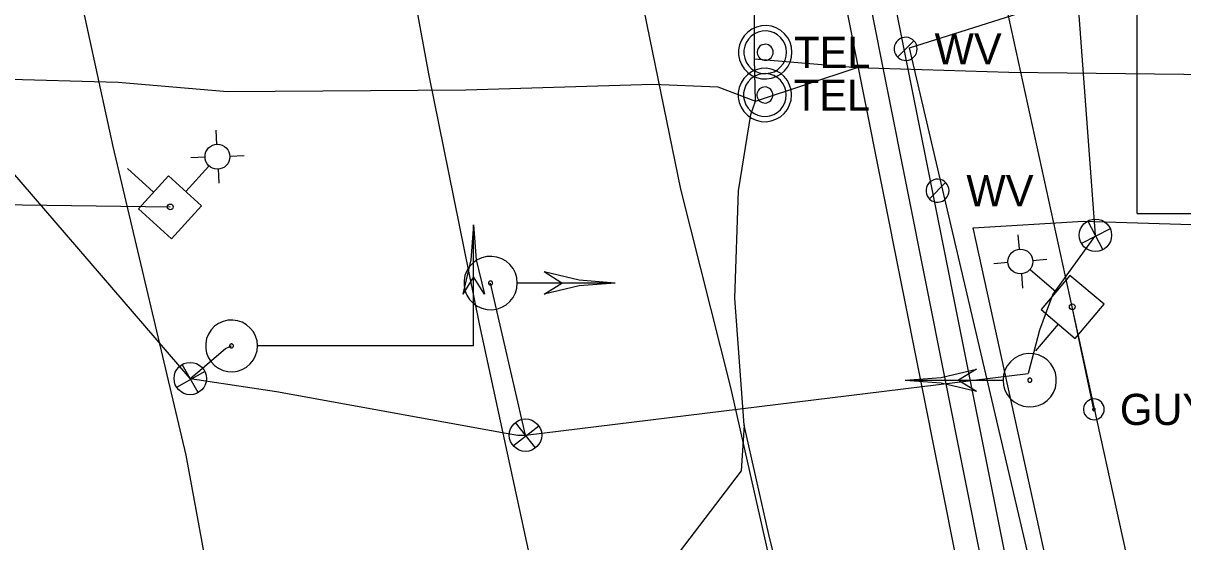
# Model space of a CAD drawing. Extents: x 596028 to 606371, y 330010 to 403088.
# Drawn here: x 604712 to 604855.3, y 339270.5 to 339334.6 of the extents above; entities that cross this region are included whole.
import ezdxf

# ---------------------------------------------------------------- set-up
doc = ezdxf.new("R2010")
doc.units = 0
for name, color, linetype in [('E_LTG', 7, 'Continuous'), ('E_SIG', 7, 'Continuous'), ('E_SIG_Conduit', 7, 'Continuous'), ('E_UTL_E_UG', 7, 'Continuous'), ('E_UTL_EGuyWire', 7, 'Continuous'), ('E_UTL_EPowerPole', 7, 'Continuous'), ('E_UTL_G_UG', 7, 'Continuous'), ('E_UTL_Overhead', 7, 'Continuous'), ('E_UTL_SAN_UG_MMSD', 7, 'Continuous'), ('E_UTL_SAN_UG_OUTER_LIMITS', 7, 'Continuous'), ('E_UTL_T_MH', 7, 'Continuous'), ('E_UTL_T_UG', 7, 'Continuous'), ('E_UTL_W', 7, 'Continuous'), ('E_UTL_W_UG', 7, 'Continuous')]:
    doc.layers.add(name, color=color, linetype=linetype)

# ---------------------------------------------------------------- blocks, each defined once
blk = doc.blocks.new('_U324')
at = {"layer": 'E_SIG'}
for p, q in [((0, 6.1), (0, -6.1)), ((-6.09, 0.4), (6.1, 0.4))]:
    blk.add_line(p, q, dxfattribs=at)
blk.add_circle((0, 0.01), 6.1, dxfattribs=at)
blk = doc.blocks.new('_U325')
at = {"layer": 'E_SIG'}
for p, q in [((0, 6.1), (0, -6.1)), ((-6.09, 0.4), (6.1, 0.4))]:
    blk.add_line(p, q, dxfattribs=at)
blk.add_circle((0, 0.01), 6.1, dxfattribs=at)
blk = doc.blocks.new('_U326')
at = {"layer": 'E_SIG'}
for p, q in [((0, 6.1), (0, -6.1)), ((-6.09, 0.4), (6.1, 0.4))]:
    blk.add_line(p, q, dxfattribs=at)
blk.add_circle((0, 0.01), 6.1, dxfattribs=at)
blk = doc.blocks.new('PPLM')
at = {"layer": 'E_LTG'}
for p, q in [((37.76, 4.8), (31.39, 11.15)), ((48.66, 4.8), (55.01, 11.15)), ((35.29, -0.66), (13.76, -0.66)), ((37.76, -6.1), (31.39, -12.47)), ((48.66, -6.1), (55.01, -12.47))]:
    blk.add_line(p, q, dxfattribs=at)
blk.add_circle((43.2, -0.66), 7.79, dxfattribs=at)
at = {"layer": 'E_UTL_EPowerPole'}
blk.add_line((-0.24, 14), (-0.24, 36.1), dxfattribs=at)
blk.add_lwpolyline([(-14.25, -14.05), (13.76, -14.05), (13.76, 14), (-14.25, 14)], close=True, dxfattribs=at)
blk.add_circle((0, 0), 1.81, dxfattribs=at)

msp = doc.modelspace()

# ---------------------------------------------------------------- linework, layer by layer
at = {"layer": 'E_SIG'}
for points in [[(604849.61, 339311.05), (604849.61, 339337.69)], [(604849.61, 339318.52), (604849.61, 339318.52)], [(604849.61, 339311.05), (604864.56, 339311.05)], [(604767.66, 339309.62), (604767.32, 339305.3), (604766.32, 339301.08)], [(604767.66, 339294.67), (604767.66, 339309.62)], [(604767.66, 339309.62), (604767.99, 339305.3), (604768.99, 339301.08)], [(604773.06, 339302.44), (604773, 339303.07), (604772.82, 339303.67), (604772.54, 339304.23), (604772.15, 339304.72), (604771.68, 339305.13), (604771.13, 339305.44), (604770.54, 339305.65), (604769.92, 339305.74), (604769.29, 339305.71), (604768.68, 339305.56), (604768.11, 339305.3), (604767.6, 339304.93), (604767.17, 339304.48), (604766.83, 339303.95), (604766.59, 339303.37), (604766.48, 339302.75), (604766.48, 339302.13), (604766.59, 339301.51), (604766.83, 339300.93), (604767.17, 339300.4), (604767.6, 339299.95), (604768.11, 339299.58), (604768.68, 339299.32), (604769.29, 339299.17), (604769.92, 339299.14), (604770.54, 339299.23), (604771.13, 339299.44), (604771.68, 339299.75), (604772.15, 339300.16), (604772.54, 339300.66), (604772.82, 339301.21), (604773, 339301.82), (604773.06, 339302.44)], [(604767.66, 339303.21), (604766.32, 339301.08)], [(604768.99, 339301.08), (604767.66, 339303.21)], [(604785.16, 339302.44), (604780.71, 339302.79), (604776.36, 339303.82)], [(604778.56, 339302.44), (604776.36, 339303.82)], [(604770.01, 339302.44), (604770.01, 339302.49), (604770, 339302.53), (604769.97, 339302.58), (604769.94, 339302.62), (604769.91, 339302.65), (604769.87, 339302.67), (604769.82, 339302.69), (604769.77, 339302.69), (604769.73, 339302.69), (604769.68, 339302.68), (604769.64, 339302.66), (604769.6, 339302.63), (604769.56, 339302.6), (604769.54, 339302.56), (604769.52, 339302.51), (604769.51, 339302.46), (604769.51, 339302.42), (604769.52, 339302.37), (604769.54, 339302.33), (604769.56, 339302.28), (604769.6, 339302.25), (604769.64, 339302.22), (604769.68, 339302.2), (604769.73, 339302.19), (604769.77, 339302.19), (604769.82, 339302.2), (604769.87, 339302.21), (604769.91, 339302.24), (604769.94, 339302.27), (604769.97, 339302.3), (604770, 339302.35), (604770.01, 339302.39), (604770.01, 339302.44)], [(604785.16, 339302.44), (604773.12, 339302.44)], [(604785.16, 339302.44), (604780.71, 339302.1), (604776.36, 339301.07)], [(604776.36, 339301.07), (604778.56, 339302.44)], [(604740.96, 339294.67), (604740.91, 339295.28), (604740.73, 339295.86), (604740.46, 339296.4), (604740.08, 339296.88), (604739.62, 339297.28), (604739.09, 339297.59), (604738.52, 339297.78), (604737.91, 339297.87), (604737.31, 339297.84), (604736.71, 339297.7), (604736.16, 339297.45), (604735.66, 339297.09), (604735.24, 339296.65), (604734.91, 339296.14), (604734.69, 339295.57), (604734.57, 339294.98), (604734.57, 339294.37), (604734.69, 339293.77), (604734.91, 339293.2), (604735.24, 339292.69), (604735.66, 339292.25), (604736.16, 339291.9), (604736.71, 339291.65), (604737.31, 339291.5), (604737.91, 339291.47), (604738.52, 339291.56), (604739.09, 339291.76), (604739.62, 339292.06), (604740.08, 339292.46), (604740.46, 339292.94), (604740.73, 339293.48), (604740.91, 339294.07), (604740.96, 339294.67)], [(604738.01, 339294.67), (604738, 339294.72), (604737.99, 339294.76), (604737.97, 339294.8), (604737.94, 339294.84), (604737.9, 339294.87), (604737.86, 339294.89), (604737.82, 339294.91), (604737.77, 339294.92), (604737.73, 339294.91), (604737.68, 339294.9), (604737.64, 339294.88), (604737.6, 339294.86), (604737.57, 339294.82), (604737.54, 339294.78), (604737.53, 339294.74), (604737.52, 339294.7), (604737.52, 339294.65), (604737.53, 339294.6), (604737.54, 339294.56), (604737.57, 339294.52), (604737.6, 339294.49), (604737.64, 339294.46), (604737.68, 339294.44), (604737.73, 339294.43), (604737.77, 339294.43), (604737.82, 339294.43), (604737.86, 339294.45), (604737.9, 339294.47), (604737.94, 339294.5), (604737.97, 339294.54), (604737.99, 339294.58), (604738, 339294.63), (604738.01, 339294.67)], [(604767.66, 339294.67), (604741.02, 339294.67)], [(604760.18, 339294.67), (604760.18, 339294.67)], [(604833.06, 339290.43), (604833.12, 339289.81), (604833.3, 339289.21), (604833.58, 339288.65), (604833.97, 339288.15), (604834.45, 339287.74), (604834.99, 339287.43), (604835.58, 339287.22), (604836.2, 339287.14), (604836.83, 339287.17), (604837.44, 339287.31), (604838.01, 339287.57), (604838.52, 339287.94), (604838.95, 339288.39), (604839.29, 339288.92), (604839.53, 339289.5), (604839.64, 339290.12), (604839.64, 339290.75), (604839.53, 339291.36), (604839.29, 339291.94), (604838.95, 339292.47), (604838.52, 339292.93), (604838.01, 339293.29), (604837.44, 339293.55), (604836.83, 339293.7), (604836.2, 339293.73), (604835.58, 339293.64), (604834.99, 339293.43), (604834.45, 339293.12), (604833.97, 339292.71), (604833.58, 339292.22), (604833.3, 339291.66), (604833.12, 339291.06), (604833.06, 339290.43)], [(604820.96, 339290.43), (604825.41, 339290.78), (604829.76, 339291.81)], [(604829.76, 339291.8), (604827.56, 339290.43)], [(604820.96, 339290.43), (604833, 339290.43)], [(604820.96, 339290.43), (604825.41, 339290.09), (604829.76, 339289.06)], [(604827.56, 339290.43), (604829.76, 339289.06)], [(604836.11, 339290.43), (604836.11, 339290.38), (604836.13, 339290.34), (604836.15, 339290.3), (604836.18, 339290.26), (604836.21, 339290.23), (604836.25, 339290.2), (604836.3, 339290.19), (604836.35, 339290.18), (604836.4, 339290.18), (604836.44, 339290.19), (604836.49, 339290.21), (604836.52, 339290.24), (604836.56, 339290.28), (604836.58, 339290.32), (604836.6, 339290.36), (604836.61, 339290.41), (604836.61, 339290.46), (604836.6, 339290.5), (604836.58, 339290.55), (604836.56, 339290.59), (604836.52, 339290.62), (604836.49, 339290.65), (604836.44, 339290.67), (604836.4, 339290.68), (604836.35, 339290.68), (604836.3, 339290.68), (604836.25, 339290.66), (604836.21, 339290.64), (604836.18, 339290.61), (604836.15, 339290.57), (604836.13, 339290.53), (604836.11, 339290.48), (604836.11, 339290.43)]]:
    msp.add_lwpolyline(points, dxfattribs=at)
at = {"layer": 'E_SIG_Conduit'}
msp.add_line((604844.47, 339308.35), (604841.64, 339346.8), dxfattribs=at)
for points in [[(604732.66, 339290.64), (604707.66, 339319.65)], [(604844.47, 339308.35), (604839.21, 339301.05), (604837.57, 339296.6), (604836.18, 339291.27)], [(604774.07, 339283.64), (604769.76, 339302.44)], [(604732.66, 339290.64), (604733.62, 339291.43), (604737.02, 339294.35), (604737.76, 339294.67)], [(604732.66, 339290.64), (604743.32, 339289.05), (604771.69, 339283.9), (604773.11, 339283.65), (604774.07, 339283.64), (604836.18, 339291.27)]]:
    msp.add_lwpolyline(points, dxfattribs=at)
at = {"layer": 'E_UTL_E_UG'}
msp.add_lwpolyline([(604784.34, 339222.62), (604775.95, 339262.38), (604768.41, 339297.38), (604762.12, 339328.3), (604755.94, 339361.93), (604755.64, 339363.5), (604751.45, 339378.59), (604743.59, 339418.09), (604735.46, 339449.75), (604728.77, 339482.52), (604722.85, 339509.42)], dxfattribs=at)
at = {"layer": 'E_UTL_EGuyWire'}
msp.add_line((604844.28, 339286.83), (604841.61, 339299.51), dxfattribs=at)
for points in [[(604845.56, 339286.83), (604845.54, 339287.07), (604845.47, 339287.31), (604845.36, 339287.52), (604845.21, 339287.71), (604845.02, 339287.87), (604844.81, 339288), (604844.58, 339288.08), (604844.34, 339288.11), (604844.1, 339288.1), (604843.86, 339288.04), (604843.64, 339287.94), (604843.44, 339287.8), (604843.27, 339287.62), (604843.14, 339287.42), (604843.05, 339287.19), (604843, 339286.95), (604843, 339286.71), (604843.05, 339286.47), (604843.14, 339286.24), (604843.27, 339286.04), (604843.44, 339285.86), (604843.64, 339285.72), (604843.86, 339285.62), (604844.1, 339285.56), (604844.34, 339285.55), (604844.58, 339285.58), (604844.81, 339285.66), (604845.02, 339285.78), (604845.21, 339285.94), (604845.36, 339286.14), (604845.47, 339286.35), (604845.54, 339286.59), (604845.56, 339286.83)], [(604844.44, 339286.83), (604844.44, 339286.86), (604844.43, 339286.89), (604844.41, 339286.92), (604844.39, 339286.94), (604844.37, 339286.96), (604844.34, 339286.97), (604844.32, 339286.98), (604844.29, 339286.99), (604844.26, 339286.99), (604844.23, 339286.98), (604844.2, 339286.97), (604844.17, 339286.95), (604844.15, 339286.93), (604844.14, 339286.9), (604844.12, 339286.87), (604844.12, 339286.84), (604844.12, 339286.81), (604844.12, 339286.78), (604844.14, 339286.76), (604844.15, 339286.73), (604844.17, 339286.71), (604844.2, 339286.69), (604844.23, 339286.68), (604844.26, 339286.67), (604844.29, 339286.67), (604844.32, 339286.67), (604844.34, 339286.68), (604844.37, 339286.7), (604844.39, 339286.72), (604844.41, 339286.74), (604844.43, 339286.77), (604844.44, 339286.8), (604844.44, 339286.83)]]:
    msp.add_lwpolyline(points, dxfattribs=at)
at = {"layer": 'E_UTL_G_UG'}
for points in [[(604814.85, 339218.78), (604810.09, 339242.37), (604799.43, 339289.54), (604793.26, 339314.06), (604787.02, 339344.67), (604774.66, 339399.62), (604767.29, 339432.61), (604758.85, 339472.19), (604751.42, 339503.86)], [(604742.35, 339228.68), (604740.05, 339238.17), (604732.17, 339281.15), (604723.13, 339319.31), (604718.15, 339342.27), (604709.95, 339377.23), (604705.89, 339396.14), (604699.95, 339418.23), (604694.75, 339444.39), (604689.12, 339468.85), (604685.03, 339486.7), (604684.68, 339487.29), (604678.37, 339490.44), (604676.2, 339500.02)], [(604848.74, 339224.99), (604839.38, 339263.68), (604833.64, 339289.73), (604829.38, 339309.27), (604842.98, 339310.1), (604884.47, 339308.8), (604885.27, 339308.62), (604944.46, 339308.43), (604976.87, 339308.43), (605026.37, 339307.52), (605035.2, 339307.44)]]:
    msp.add_lwpolyline(points, dxfattribs=at)
at = {"layer": 'E_UTL_Overhead'}
for p, q in [((604841.61, 339299.51), (604818.92, 339403.26)), ((604593.89, 339313.75), (604730.2, 339311.85)), ((604870.18, 339169.38), (604841.61, 339299.51))]:
    msp.add_line(p, q, dxfattribs=at)
at = {"layer": 'E_UTL_SAN_UG_MMSD'}
msp.add_line((604854.51, 339147.21), (604642.2, 340212.1), dxfattribs=at)
at = {"layer": 'E_UTL_SAN_UG_OUTER_LIMITS'}
for p, q in [((604857.47, 339147.72), (604645.14, 340212.68)), ((604851.55, 339146.7), (604639.25, 340211.51))]:
    msp.add_line(p, q, dxfattribs=at)
at = {"layer": 'E_UTL_T_MH'}
for points in [[(604806.98, 339330.96), (604806.92, 339331.59), (604806.75, 339332.19), (604806.46, 339332.74), (604806.07, 339333.24), (604805.6, 339333.65), (604805.05, 339333.96), (604804.46, 339334.17), (604803.84, 339334.26), (604803.21, 339334.23), (604802.6, 339334.08), (604802.03, 339333.82), (604801.52, 339333.45), (604801.09, 339333), (604800.75, 339332.47), (604800.52, 339331.89), (604800.4, 339331.27), (604800.4, 339330.65), (604800.52, 339330.03), (604800.75, 339329.45), (604801.09, 339328.92), (604801.52, 339328.47), (604802.03, 339328.1), (604802.6, 339327.84), (604803.21, 339327.69), (604803.84, 339327.66), (604804.46, 339327.75), (604805.05, 339327.96), (604805.6, 339328.27), (604806.07, 339328.68), (604806.46, 339329.18), (604806.75, 339329.73), (604806.92, 339330.34), (604806.98, 339330.96)], [(604806.32, 339330.96), (604806.27, 339331.46), (604806.13, 339331.94), (604805.9, 339332.39), (604805.59, 339332.78), (604805.21, 339333.11), (604804.78, 339333.36), (604804.3, 339333.53), (604803.81, 339333.6), (604803.31, 339333.57), (604802.82, 339333.46), (604802.36, 339333.25), (604801.95, 339332.96), (604801.61, 339332.59), (604801.34, 339332.17), (604801.15, 339331.7), (604801.05, 339331.21), (604801.05, 339330.71), (604801.15, 339330.22), (604801.34, 339329.75), (604801.61, 339329.33), (604801.95, 339328.97), (604802.36, 339328.67), (604802.82, 339328.47), (604803.31, 339328.35), (604803.81, 339328.32), (604804.3, 339328.4), (604804.78, 339328.56), (604805.21, 339328.81), (604805.59, 339329.14), (604805.9, 339329.53), (604806.13, 339329.98), (604806.27, 339330.46), (604806.32, 339330.96)], [(604804.67, 339330.96), (604804.65, 339331.15), (604804.6, 339331.33), (604804.52, 339331.5), (604804.4, 339331.64), (604804.26, 339331.77), (604804.09, 339331.86), (604803.92, 339331.92), (604803.73, 339331.95), (604803.54, 339331.94), (604803.36, 339331.9), (604803.19, 339331.82), (604803.03, 339331.71), (604802.9, 339331.57), (604802.8, 339331.41), (604802.73, 339331.24), (604802.7, 339331.05), (604802.7, 339330.87), (604802.73, 339330.68), (604802.8, 339330.51), (604802.9, 339330.35), (604803.03, 339330.21), (604803.19, 339330.1), (604803.36, 339330.03), (604803.54, 339329.98), (604803.73, 339329.97), (604803.92, 339330), (604804.09, 339330.06), (604804.26, 339330.15), (604804.4, 339330.28), (604804.52, 339330.43), (604804.6, 339330.59), (604804.65, 339330.77), (604804.67, 339330.96)], [(604806.94, 339325.68), (604806.88, 339326.3), (604806.7, 339326.91), (604806.42, 339327.46), (604806.03, 339327.96), (604805.56, 339328.37), (604805.01, 339328.68), (604804.42, 339328.89), (604803.8, 339328.98), (604803.17, 339328.95), (604802.56, 339328.8), (604801.99, 339328.54), (604801.48, 339328.17), (604801.05, 339327.72), (604800.71, 339327.19), (604800.47, 339326.61), (604800.36, 339325.99), (604800.36, 339325.37), (604800.47, 339324.75), (604800.71, 339324.17), (604801.05, 339323.64), (604801.48, 339323.19), (604801.99, 339322.82), (604802.56, 339322.56), (604803.17, 339322.41), (604803.8, 339322.38), (604804.42, 339322.47), (604805.01, 339322.68), (604805.56, 339322.99), (604806.03, 339323.4), (604806.42, 339323.9), (604806.7, 339324.45), (604806.88, 339325.06), (604806.94, 339325.68)], [(604806.28, 339325.68), (604806.23, 339326.18), (604806.09, 339326.66), (604805.86, 339327.11), (604805.55, 339327.5), (604805.17, 339327.83), (604804.74, 339328.08), (604804.26, 339328.25), (604803.77, 339328.32), (604803.27, 339328.29), (604802.78, 339328.17), (604802.32, 339327.97), (604801.91, 339327.68), (604801.57, 339327.31), (604801.29, 339326.89), (604801.11, 339326.42), (604801.01, 339325.93), (604801.01, 339325.43), (604801.11, 339324.94), (604801.29, 339324.47), (604801.57, 339324.05), (604801.91, 339323.68), (604802.32, 339323.39), (604802.78, 339323.19), (604803.27, 339323.07), (604803.77, 339323.04), (604804.26, 339323.11), (604804.74, 339323.28), (604805.17, 339323.53), (604805.55, 339323.86), (604805.86, 339324.25), (604806.09, 339324.7), (604806.23, 339325.18), (604806.28, 339325.68)], [(604804.63, 339325.68), (604804.61, 339325.87), (604804.56, 339326.05), (604804.47, 339326.22), (604804.36, 339326.36), (604804.22, 339326.49), (604804.05, 339326.58), (604803.87, 339326.64), (604803.69, 339326.67), (604803.5, 339326.66), (604803.32, 339326.62), (604803.15, 339326.54), (604802.99, 339326.43), (604802.86, 339326.29), (604802.76, 339326.13), (604802.69, 339325.96), (604802.66, 339325.77), (604802.66, 339325.59), (604802.69, 339325.4), (604802.76, 339325.23), (604802.86, 339325.07), (604802.99, 339324.93), (604803.15, 339324.82), (604803.32, 339324.74), (604803.5, 339324.7), (604803.69, 339324.69), (604803.87, 339324.72), (604804.05, 339324.78), (604804.22, 339324.87), (604804.36, 339325), (604804.47, 339325.14), (604804.56, 339325.31), (604804.61, 339325.49), (604804.63, 339325.68)]]:
    msp.add_lwpolyline(points, dxfattribs=at)
at = {"layer": 'E_UTL_T_UG'}
for points in [[(604802.34, 339330.16), (604802.34, 339373.3), (604816.55, 339394.62)], [(604641.77, 339329.84), (604663.43, 339328.65), (604694.16, 339328.1), (604723.74, 339327.27), (604737.28, 339326.12), (604766.7, 339326.33), (604789.82, 339327.01), (604797.84, 339326.68), (604802.47, 339324.93)], [(604802.47, 339324.93), (604802.34, 339330.16), (604815.04, 339329.07), (604833.78, 339328.51), (604905.77, 339327.69), (604947.48, 339326.87), (604995.92, 339325.96), (605041.41, 339325.29), (605093.86, 339324.38), (605154.88, 339322.71)], [(604802.47, 339324.93), (604815.04, 339329.07)], [(604801.08, 339284.89), (604799.94, 339300.57), (604800.39, 339313.82), (604801.89, 339323.27), (604802.47, 339324.93)], [(604801.08, 339284.89), (604800.73, 339279.22), (604792.4, 339268.31), (604781.64, 339261.64), (604776.22, 339260.28), (604751.92, 339256.11), (604748.44, 339254.09), (604748.54, 339250.65), (604753.73, 339227.31), (604758.47, 339204.5)], [(604861.66, 339172.14), (604860.9, 339174.37), (604856.77, 339186.5), (604853.76, 339189.54), (604847.78, 339190.4), (604835.42, 339191.04), (604823.52, 339197.63), (604810.64, 339244.98), (604804.14, 339271.36), (604801.08, 339284.89)]]:
    msp.add_lwpolyline(points, dxfattribs=at)
at = {"layer": 'E_UTL_W'}
for points in [[(604822.46, 339331.38), (604822.43, 339331.65), (604822.35, 339331.91), (604822.23, 339332.15), (604822.06, 339332.37), (604821.86, 339332.54), (604821.62, 339332.68), (604821.37, 339332.77), (604821.1, 339332.81), (604820.83, 339332.79), (604820.56, 339332.73), (604820.32, 339332.62), (604820.1, 339332.46), (604819.91, 339332.26), (604819.76, 339332.03), (604819.66, 339331.78), (604819.61, 339331.52), (604819.61, 339331.25), (604819.66, 339330.98), (604819.76, 339330.73), (604819.91, 339330.5), (604820.1, 339330.3), (604820.32, 339330.15), (604820.56, 339330.03), (604820.83, 339329.97), (604821.1, 339329.96), (604821.37, 339330), (604821.62, 339330.08), (604821.86, 339330.22), (604822.06, 339330.4), (604822.23, 339330.61), (604822.35, 339330.85), (604822.43, 339331.11), (604822.46, 339331.38)], [(604820.02, 339330.37), (604822.04, 339332.39)], [(604826.39, 339313.86), (604826.36, 339314.13), (604826.29, 339314.39), (604826.16, 339314.63), (604826, 339314.84), (604825.79, 339315.02), (604825.56, 339315.15), (604825.3, 339315.24), (604825.03, 339315.28), (604824.76, 339315.27), (604824.5, 339315.21), (604824.25, 339315.09), (604824.03, 339314.94), (604823.84, 339314.74), (604823.7, 339314.51), (604823.6, 339314.26), (604823.55, 339313.99), (604823.55, 339313.72), (604823.6, 339313.46), (604823.7, 339313.2), (604823.84, 339312.98), (604824.03, 339312.78), (604824.25, 339312.62), (604824.5, 339312.51), (604824.76, 339312.45), (604825.03, 339312.43), (604825.3, 339312.47), (604825.56, 339312.56), (604825.79, 339312.7), (604826, 339312.87), (604826.16, 339313.09), (604826.29, 339313.33), (604826.36, 339313.59), (604826.39, 339313.86)], [(604823.96, 339312.85), (604825.97, 339314.87)]]:
    msp.add_lwpolyline(points, dxfattribs=at)
at = {"layer": 'E_UTL_W_UG'}
for points in [[(604821.49, 339331.51), (604836.62, 339336.28), (604849.7, 339339.62)], [(604874.71, 339088.99), (604861.04, 339156.34), (604850.17, 339207.5), (604838.95, 339256.89), (604821.49, 339331.51)]]:
    msp.add_lwpolyline(points, dxfattribs=at)

# ---------------------------------------------------------------- block references
at = {"layer": 'E_SIG_Conduit', "xscale": 0.3280833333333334, "yscale": 0.32808333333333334}
for name, p, rotation in [('_U326', (604844.47, 339308.35), -152.57657451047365), ('_U324', (604732.66, 339290.64), -150.58802021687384), ('_U325', (604774.07, 339283.64), -141.8974896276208)]:
    msp.add_blockref(name, p, dxfattribs=dict(at, rotation=rotation))
at = {"layer": 'E_UTL_EPowerPole'}
for p, xscale, yscale, rotation in [((604730.2, 339311.85), 0.19684999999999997, 0.19685, 47.67840172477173), ((604841.61, 339299.51), 0.19684999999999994, 0.19684999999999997, 139.77031975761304)]:
    msp.add_blockref('PPLM', p, dxfattribs=dict(at, xscale=xscale, yscale=yscale, rotation=rotation))

# ---------------------------------------------------------------- texts
at = {"layer": 'E_UTL_EGuyWire'}
msp.add_text('GUY', height=3.85, dxfattribs=at).set_placement((604847.49, 339284.9))
at = {"layer": 'E_UTL_T_MH'}
for p in [(604807.25, 339329.02), (604807.21, 339323.73)]:
    msp.add_text('TEL', height=3.849, dxfattribs=at).set_placement(p)
at = {"layer": 'E_UTL_W'}
for p in [(604824.6, 339329.46), (604828.53, 339311.93)]:
    msp.add_text('WV', height=3.85, dxfattribs=at).set_placement(p)

doc.saveas('drawing.dxf')
